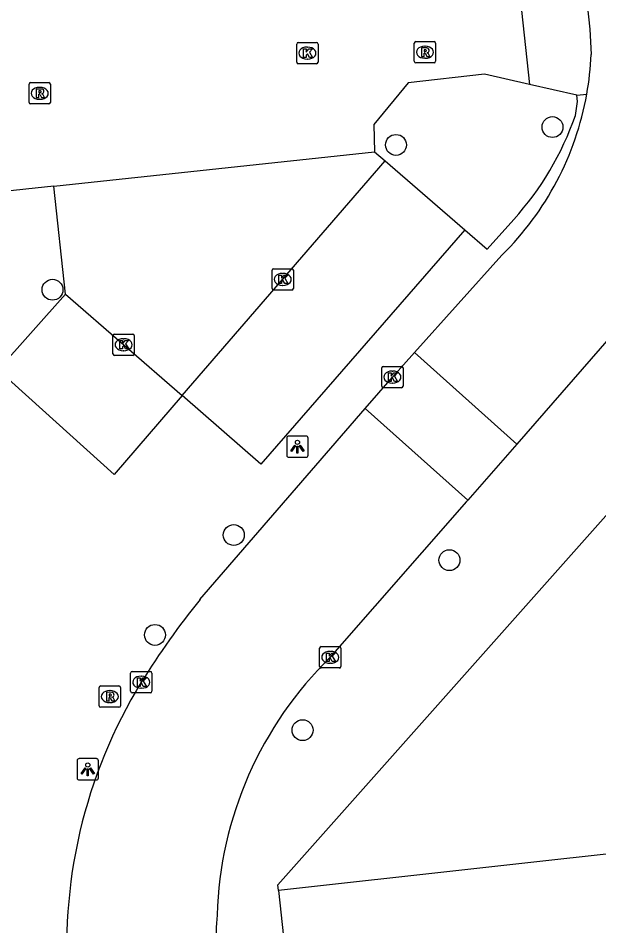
# Model space of a CAD drawing. Extents: x 160026 to 161302, y 384757 to 385701.
# Drawn here: x 161154.55 to 161181.72, y 384926.6 to 384969.11 of the extents above; entities that cross this region are included whole.
import ezdxf

# ---------------------------------------------------------------- set-up
doc = ezdxf.new("R2010")
doc.units = 0
for name, color, linetype in [('IMGEO_Boom', 7, 'Continuous'), ('IMGEO_Kolk', 7, 'Continuous'), ('IMGEO_Lichtpunt', 7, 'Continuous'), ('IMGEO_Parkeervlak_open', 7, 'Continuous'), ('IMGEO_Rijbaan_lokaal_open', 7, 'Continuous'), ('IMGEO_Rioolput', 7, 'Continuous'), ('IMGEO_Voetpad_open', 7, 'Continuous')]:
    doc.layers.add(name, color=color, linetype=linetype)

msp = doc.modelspace()

# ---------------------------------------------------------------- linework, layer by layer
at = {"layer": 'IMGEO_Boom'}
for centre in [(161179.554, 384964.01), (161172.231, 384963.176), (161156.159, 384956.394), (161164.64, 384944.906), (161174.732, 384943.731), (161160.953, 384940.229), (161167.859, 384935.771)]:
    msp.add_circle(centre, 0.489, dxfattribs=at)
at = {"layer": 'IMGEO_Kolk'}
for p, q in [((161167.584, 384967.049), (161167.584, 384967.901)), ((161167.659, 384967.975), (161168.511, 384967.975)), ((161168.072, 384967.755), (161168.097, 384967.755)), ((161168.585, 384967.901), (161168.585, 384967.049)), ((161168.095, 384967.195), (161168.07, 384967.195)), ((161168.511, 384966.975), (161167.659, 384966.975)), ((161166.506, 384957.379), (161167.358, 384957.379)), ((161166.431, 384956.453), (161166.431, 384957.305)), ((161166.919, 384957.159), (161166.944, 384957.159)), ((161167.432, 384957.305), (161167.432, 384956.453)), ((161166.942, 384956.599), (161166.917, 384956.599)), ((161167.358, 384956.379), (161166.506, 384956.379)), ((161158.982, 384953.393), (161158.982, 384954.245)), ((161159.057, 384954.319), (161159.909, 384954.319)), ((161159.47, 384954.099), (161159.495, 384954.099)), ((161159.983, 384954.245), (161159.983, 384953.393)), ((161159.493, 384953.539), (161159.468, 384953.539)), ((161159.909, 384953.319), (161159.057, 384953.319)), ((161171.563, 384951.877), (161171.563, 384952.729)), ((161171.638, 384952.803), (161172.49, 384952.803)), ((161172.564, 384952.729), (161172.564, 384951.877)), ((161172.051, 384952.583), (161172.076, 384952.583)), ((161172.074, 384952.023), (161172.049, 384952.023)), ((161172.49, 384951.803), (161171.638, 384951.803)), ((161168.653, 384938.754), (161168.653, 384939.606)), ((161168.728, 384939.68), (161169.58, 384939.68)), ((161169.654, 384939.606), (161169.654, 384938.754)), ((161169.141, 384939.46), (161169.166, 384939.46)), ((161169.58, 384938.68), (161168.728, 384938.68)), ((161169.164, 384938.9), (161169.139, 384938.9)), ((161159.811, 384937.59), (161159.811, 384938.442)), ((161159.886, 384938.516), (161160.738, 384938.516)), ((161160.299, 384938.296), (161160.324, 384938.296)), ((161160.812, 384938.442), (161160.812, 384937.59)), ((161160.738, 384937.516), (161159.886, 384937.516)), ((161160.322, 384937.736), (161160.297, 384937.736))]:
    msp.add_line(p, q, dxfattribs=at)
for points in [[(161167.584, 384967.049), (161167.584, 384967.901)], [(161167.659, 384967.975), (161168.511, 384967.975)], [(161167.905, 384967.675), (161168.028, 384967.675), (161168.028, 384967.524), (161168.158, 384967.675), (161168.322, 384967.675), (161168.176, 384967.524), (161168.329, 384967.275), (161168.177, 384967.275), (161168.092, 384967.439), (161168.028, 384967.372), (161168.028, 384967.275), (161167.905, 384967.275), (161167.905, 384967.675)], [(161168.585, 384967.901), (161168.585, 384967.049)], [(161168.511, 384966.975), (161167.659, 384966.975)], [(161166.506, 384957.379), (161167.358, 384957.379)], [(161166.431, 384956.453), (161166.431, 384957.305)], [(161166.752, 384957.079), (161166.875, 384957.079), (161166.875, 384956.928), (161167.005, 384957.079), (161167.169, 384957.079), (161167.023, 384956.928), (161167.176, 384956.679), (161167.024, 384956.679), (161166.939, 384956.843), (161166.875, 384956.776), (161166.875, 384956.679), (161166.752, 384956.679), (161166.752, 384957.079)], [(161167.432, 384957.305), (161167.432, 384956.453)], [(161167.358, 384956.379), (161166.506, 384956.379)], [(161158.982, 384953.393), (161158.982, 384954.245)], [(161159.057, 384954.319), (161159.909, 384954.319)], [(161159.303, 384954.019), (161159.426, 384954.019), (161159.426, 384953.868), (161159.556, 384954.019), (161159.72, 384954.019), (161159.574, 384953.868), (161159.727, 384953.619), (161159.575, 384953.619), (161159.49, 384953.783), (161159.426, 384953.716), (161159.426, 384953.619), (161159.303, 384953.619), (161159.303, 384954.019)], [(161159.983, 384954.245), (161159.983, 384953.393)], [(161159.909, 384953.319), (161159.057, 384953.319)], [(161171.563, 384951.877), (161171.563, 384952.729)], [(161171.638, 384952.803), (161172.49, 384952.803)], [(161172.564, 384952.729), (161172.564, 384951.877)], [(161171.884, 384952.503), (161172.007, 384952.503), (161172.007, 384952.352), (161172.137, 384952.503), (161172.301, 384952.503), (161172.155, 384952.352), (161172.308, 384952.103), (161172.156, 384952.103), (161172.071, 384952.267), (161172.007, 384952.2), (161172.007, 384952.103), (161171.884, 384952.103), (161171.884, 384952.503)], [(161172.49, 384951.803), (161171.638, 384951.803)], [(161168.653, 384938.754), (161168.653, 384939.606)], [(161168.728, 384939.68), (161169.58, 384939.68)], [(161169.654, 384939.606), (161169.654, 384938.754)], [(161168.974, 384939.38), (161169.097, 384939.38), (161169.097, 384939.229), (161169.227, 384939.38), (161169.391, 384939.38), (161169.245, 384939.229), (161169.398, 384938.98), (161169.246, 384938.98), (161169.161, 384939.144), (161169.097, 384939.077), (161169.097, 384938.98), (161168.974, 384938.98), (161168.974, 384939.38)], [(161169.58, 384938.68), (161168.728, 384938.68)], [(161159.811, 384937.59), (161159.811, 384938.442)], [(161159.886, 384938.516), (161160.738, 384938.516)], [(161160.812, 384938.442), (161160.812, 384937.59)], [(161160.132, 384938.216), (161160.255, 384938.216), (161160.255, 384938.065), (161160.385, 384938.216), (161160.549, 384938.216), (161160.403, 384938.065), (161160.556, 384937.816), (161160.404, 384937.816), (161160.319, 384937.98), (161160.255, 384937.913), (161160.255, 384937.816), (161160.132, 384937.816), (161160.132, 384938.216)], [(161160.738, 384937.516), (161159.886, 384937.516)]]:
    msp.add_lwpolyline(points, dxfattribs=at)
for centre, start, end in [((161167.661, 384967.899), 91.552, 178.448), ((161167.661, 384967.899), 91.552, 178.448), ((161168.509, 384967.899), 1.552, 88.448), ((161168.509, 384967.899), 1.552, 88.448), ((161167.661, 384967.051), 181.552, 268.448), ((161167.661, 384967.051), 181.552, 268.448), ((161168.509, 384967.051), 271.552, 358.448), ((161168.509, 384967.051), 271.552, 358.448), ((161166.508, 384957.303), 91.552, 178.448), ((161166.508, 384957.303), 91.552, 178.448), ((161167.356, 384957.303), 1.552, 88.448), ((161167.356, 384957.303), 1.552, 88.448), ((161166.508, 384956.455), 181.552, 268.448), ((161166.508, 384956.455), 181.552, 268.448), ((161167.356, 384956.455), 271.552, 358.448), ((161167.356, 384956.455), 271.552, 358.448), ((161159.059, 384954.243), 91.552, 178.448), ((161159.059, 384954.243), 91.552, 178.448), ((161159.907, 384954.243), 1.552, 88.448), ((161159.907, 384954.243), 1.552, 88.448), ((161159.059, 384953.395), 181.552, 268.448), ((161159.059, 384953.395), 181.552, 268.448), ((161159.907, 384953.395), 271.552, 358.448), ((161159.907, 384953.395), 271.552, 358.448), ((161171.64, 384952.727), 91.552, 178.448), ((161171.64, 384952.727), 91.552, 178.448), ((161172.488, 384952.727), 1.552, 88.448), ((161172.488, 384952.727), 1.552, 88.448), ((161171.64, 384951.879), 181.552, 268.448), ((161171.64, 384951.879), 181.552, 268.448), ((161172.488, 384951.879), 271.552, 358.448), ((161172.488, 384951.879), 271.552, 358.448), ((161168.73, 384939.604), 91.552, 178.448), ((161168.73, 384939.604), 91.552, 178.448), ((161169.578, 384939.604), 1.552, 88.448), ((161169.578, 384939.604), 1.552, 88.448), ((161168.73, 384938.756), 181.552, 268.448), ((161168.73, 384938.756), 181.552, 268.448), ((161169.578, 384938.756), 271.552, 358.448), ((161169.578, 384938.756), 271.552, 358.448), ((161159.888, 384938.44), 91.552, 178.448), ((161159.888, 384938.44), 91.552, 178.448), ((161160.736, 384938.44), 1.552, 88.448), ((161160.736, 384938.44), 1.552, 88.448), ((161159.888, 384937.592), 181.552, 268.448), ((161159.888, 384937.592), 181.552, 268.448), ((161160.736, 384937.592), 271.552, 358.448), ((161160.736, 384937.592), 271.552, 358.448)]:
    msp.add_arc(centre, 0.0765, start, end, dxfattribs=at)
for centre, major_axis, ratio, start_param, end_param in [((161168.071, 384967.475), (-0.387, 0.002), 0.722429, 4.712389, 7.853982), ((161168.096, 384967.475), (-0.39, 0.002), 0.717154, 1.570796, 4.712389), ((161166.918, 384956.879), (-0.387, 0.002), 0.722429, 4.712389, 7.853982), ((161166.943, 384956.879), (-0.39, 0.002), 0.717154, 1.570796, 4.712389), ((161159.469, 384953.819), (-0.387, 0.002), 0.722429, 4.712389, 7.853982), ((161159.494, 384953.819), (-0.39, 0.002), 0.717154, 1.570796, 4.712389), ((161172.05, 384952.303), (-0.387, 0.002), 0.722429, 4.712389, 7.853982), ((161172.075, 384952.303), (-0.39, 0.002), 0.717154, 1.570796, 4.712389), ((161169.14, 384939.18), (-0.387, 0.002), 0.722429, 4.712389, 7.853982), ((161169.165, 384939.18), (-0.39, 0.002), 0.717154, 1.570796, 4.712389), ((161160.298, 384938.016), (-0.387, 0.002), 0.722429, 4.712389, 7.853982), ((161160.323, 384938.016), (-0.39, 0.002), 0.717154, 1.570796, 4.712389)]:
    msp.add_ellipse(centre, major_axis=major_axis, ratio=ratio, start_param=start_param, end_param=end_param, dxfattribs=at)
at = {"layer": 'IMGEO_Lichtpunt'}
for p, q in [((161167.121, 384949.448), (161167.121, 384948.641)), ((161167.121, 384949.448), (161167.121, 384948.641)), ((161168.023, 384949.543), (161167.215, 384949.543)), ((161168.023, 384949.543), (161167.215, 384949.543)), ((161168.117, 384948.641), (161168.117, 384949.448)), ((161168.117, 384948.641), (161168.117, 384949.448)), ((161167.215, 384948.547), (161168.023, 384948.547)), ((161167.215, 384948.547), (161168.023, 384948.547)), ((161158.212, 384934.434), (161157.404, 384934.434)), ((161158.212, 384934.434), (161157.404, 384934.434)), ((161157.31, 384934.339), (161157.31, 384933.532)), ((161157.31, 384934.339), (161157.31, 384933.532)), ((161158.306, 384933.532), (161158.306, 384934.339)), ((161158.306, 384933.532), (161158.306, 384934.339)), ((161157.404, 384933.438), (161158.212, 384933.438)), ((161157.404, 384933.438), (161158.212, 384933.438))]:
    msp.add_line(p, q, dxfattribs=at)
for points in [[(161167.495, 384949.112), (161167.534, 384949.084), (161167.346, 384948.822), (161167.308, 384948.849), (161167.495, 384949.112)], [(161167.597, 384949.064), (161167.644, 384949.064), (161167.644, 384948.742), (161167.597, 384948.742), (161167.597, 384949.064)], [(161167.707, 384949.084), (161167.745, 384949.111), (161167.932, 384948.849), (161167.893, 384948.821), (161167.707, 384949.084)], [(161157.684, 384934.003), (161157.723, 384933.975), (161157.535, 384933.713), (161157.497, 384933.74), (161157.684, 384934.003)], [(161157.896, 384933.975), (161157.934, 384934.002), (161158.121, 384933.74), (161158.082, 384933.712), (161157.896, 384933.975)], [(161157.786, 384933.955), (161157.833, 384933.955), (161157.833, 384933.633), (161157.786, 384933.633), (161157.786, 384933.955)]]:
    msp.add_lwpolyline(points, dxfattribs=at)
for centre in [(161167.62, 384949.246), (161157.809, 384934.137)]:
    msp.add_circle(centre, 0.0994, dxfattribs=at)
for centre, start, end in [((161167.215, 384949.448), 90, 180), ((161167.215, 384949.448), 90, 180), ((161168.023, 384949.448), 0, 90), ((161168.023, 384949.448), 0, 90), ((161167.215, 384948.641), 180, 270), ((161167.215, 384948.641), 180, 270), ((161168.023, 384948.641), 270, 0), ((161168.023, 384948.641), 270, 360), ((161157.404, 384934.339), 90, 180), ((161157.404, 384934.339), 90, 180), ((161158.212, 384934.339), 0, 90), ((161158.212, 384934.339), 0, 90), ((161157.404, 384933.532), 180, 270), ((161157.404, 384933.532), 180, 270), ((161158.212, 384933.532), 270, 0), ((161158.212, 384933.532), 270, 360)]:
    msp.add_arc(centre, 0.0946, start, end, dxfattribs=at)
at = {"layer": 'IMGEO_Parkeervlak_open'}
msp.add_lwpolyline([(161171.723, 384962.424), (161175.447, 384959.193)], dxfattribs=at)
at = {"layer": 'IMGEO_Rijbaan_lokaal_open'}
for points in [[(161175.186, 385024.867), (161180.174, 384979.104), (161180.682, 384974.372), (161181.303, 384968.589), (161181.366, 384967.409)], [(161177.668, 384973.532), (161178.485, 384966.006)], [(161178.485, 384966.006), (161176.375, 384966.487), (161172.802, 384966.078), (161171.199, 384964.127), (161171.231, 384962.849)], [(161156.217, 384961.243), (161171.231, 384962.849)], [(161171.231, 384962.849), (161171.723, 384962.424)], [(161162.226, 384951.435), (161171.723, 384962.424)], [(161156.217, 384961.243), (161150.25, 384960.605)], [(161156.77, 384956.179), (161156.217, 384961.243)], [(161177.189, 384958.015), (161173.09, 384953.447)], [(161156.77, 384956.179), (161162.226, 384951.435)], [(161182.63, 384954.615), (161177.885, 384949.162)], [(161170.792, 384950.832), (161172.064, 384952.303), (161173.09, 384953.447)], [(161173.09, 384953.447), (161177.885, 384949.162)], [(161163.059, 384941.889), (161170.792, 384950.832)], [(161170.792, 384950.832), (161175.595, 384946.544)], [(161177.885, 384949.162), (161175.595, 384946.544)], [(161175.595, 384946.544), (161175.535, 384946.476), (161169.154, 384939.18)]]:
    msp.add_lwpolyline(points, dxfattribs=at)
for centre, radius, start, end in [((161167.416, 384968.018), 13.963, 349.8325, 357.5007), ((161167.316, 384968.031), 14.064, 314.5878, 349.8519), ((161194.175, 384916.909), 39.902, 141.242, 148.0641), ((161181.483, 384926.571), 17.635, 134.3554, 178.251), ((161180.539, 384925.629), 23.719, 148.5163, 185.2289), ((161182.763, 384925.7), 18.96, 175.7392, 185.0088)]:
    msp.add_arc(centre, radius, start, end, dxfattribs=at)
at = {"layer": 'IMGEO_Rioolput'}
for p, q in [((161173.161, 384968.016), (161174.013, 384968.016)), ((161173.086, 384967.09), (161173.086, 384967.942)), ((161173.574, 384967.796), (161173.599, 384967.796)), ((161174.087, 384967.942), (161174.087, 384967.09)), ((161173.597, 384967.236), (161173.572, 384967.236)), ((161174.013, 384967.016), (161173.161, 384967.016)), ((161155.058, 384965.166), (161155.058, 384966.018)), ((161155.133, 384966.092), (161155.985, 384966.092)), ((161155.546, 384965.872), (161155.571, 384965.872)), ((161156.059, 384966.018), (161156.059, 384965.166)), ((161155.985, 384965.092), (161155.133, 384965.092)), ((161155.569, 384965.312), (161155.544, 384965.312)), ((161158.415, 384937.841), (161159.267, 384937.841)), ((161158.34, 384936.915), (161158.34, 384937.767)), ((161158.828, 384937.621), (161158.853, 384937.621)), ((161159.341, 384937.767), (161159.341, 384936.915)), ((161158.851, 384937.061), (161158.826, 384937.061)), ((161159.267, 384936.841), (161158.415, 384936.841))]:
    msp.add_line(p, q, dxfattribs=at)
for points in [[(161173.161, 384968.016), (161174.013, 384968.016)], [(161173.086, 384967.09), (161173.086, 384967.942)], [(161173.675, 384967.714), (161173.423, 384967.716), (161173.423, 384967.316)], [(161173.601, 384967.635), (161173.547, 384967.635), (161173.547, 384967.554)], [(161174.087, 384967.942), (161174.087, 384967.09)], [(161173.423, 384967.316), (161173.547, 384967.316), (161173.547, 384967.478), (161173.558, 384967.478)], [(161173.547, 384967.554), (161173.599, 384967.554)], [(161173.605, 384967.449), (161173.676, 384967.316), (161173.816, 384967.316), (161173.751, 384967.442)], [(161174.013, 384967.016), (161173.161, 384967.016)], [(161155.058, 384965.166), (161155.058, 384966.018)], [(161155.133, 384966.092), (161155.985, 384966.092)], [(161156.059, 384966.018), (161156.059, 384965.166)], [(161155.647, 384965.79), (161155.395, 384965.792), (161155.395, 384965.392)], [(161155.395, 384965.392), (161155.519, 384965.392), (161155.519, 384965.554), (161155.53, 384965.554)], [(161155.573, 384965.711), (161155.519, 384965.711), (161155.519, 384965.63)], [(161155.519, 384965.63), (161155.571, 384965.63)], [(161155.577, 384965.525), (161155.648, 384965.392), (161155.788, 384965.392), (161155.723, 384965.518)], [(161155.985, 384965.092), (161155.133, 384965.092)], [(161158.415, 384937.841), (161159.267, 384937.841)], [(161158.34, 384936.915), (161158.34, 384937.767)], [(161158.929, 384937.539), (161158.677, 384937.541), (161158.677, 384937.141)], [(161158.855, 384937.46), (161158.801, 384937.46), (161158.801, 384937.379)], [(161158.801, 384937.379), (161158.853, 384937.379)], [(161159.341, 384937.767), (161159.341, 384936.915)], [(161158.677, 384937.141), (161158.801, 384937.141), (161158.801, 384937.303), (161158.812, 384937.303)], [(161158.859, 384937.274), (161158.93, 384937.141), (161159.07, 384937.141), (161159.005, 384937.267)], [(161159.267, 384936.841), (161158.415, 384936.841)]]:
    msp.add_lwpolyline(points, dxfattribs=at)
for centre, radius, start, end in [((161173.163, 384967.94), 0.0765, 91.552, 178.448), ((161173.163, 384967.94), 0.0765, 91.552, 178.448), ((161174.011, 384967.94), 0.0765, 1.552, 88.448), ((161174.011, 384967.94), 0.0765, 1.552, 88.448), ((161173.583, 384967.743), 0.19, 274.7715, 282.9687), ((161173.607, 384967.539), 0.0964, 77.0061, 93.1865), ((161173.621, 384967.596), 0.0378, 276.6634, 79.6772), ((161173.674, 384967.604), 0.109, 350.3612, 89.416), ((161173.672, 384967.604), 0.112, 277.5842, 350.9817), ((161173.557, 384967.425), 0.0533, 26.0293, 88.6989), ((161173.656, 384967.389), 0.108, 29.5134, 73.7905), ((161173.163, 384967.092), 0.0765, 181.552, 268.448), ((161173.163, 384967.092), 0.0765, 181.552, 268.448), ((161174.011, 384967.092), 0.0765, 271.552, 358.448), ((161174.011, 384967.092), 0.0765, 271.552, 358.448), ((161155.135, 384966.016), 0.0765, 91.552, 178.448), ((161155.135, 384966.016), 0.0765, 91.552, 178.448), ((161155.983, 384966.016), 0.0765, 1.552, 88.448), ((161155.983, 384966.016), 0.0765, 1.552, 88.448), ((161155.529, 384965.501), 0.0533, 26.0293, 88.6989), ((161155.555, 384965.819), 0.19, 274.7715, 282.9687), ((161155.579, 384965.615), 0.0964, 77.0061, 93.1865), ((161155.593, 384965.672), 0.0378, 276.6634, 79.6772), ((161155.646, 384965.68), 0.109, 350.3612, 89.416), ((161155.644, 384965.68), 0.112, 277.5842, 350.9817), ((161155.628, 384965.465), 0.108, 29.5134, 73.7905), ((161155.135, 384965.168), 0.0765, 181.552, 268.448), ((161155.135, 384965.168), 0.0765, 181.552, 268.448), ((161155.983, 384965.168), 0.0765, 271.552, 358.448), ((161155.983, 384965.168), 0.0765, 271.552, 358.448), ((161158.417, 384937.765), 0.0765, 91.552, 178.448), ((161158.417, 384937.765), 0.0765, 91.552, 178.448), ((161159.265, 384937.765), 0.0765, 1.552, 88.448), ((161159.265, 384937.765), 0.0765, 1.552, 88.448), ((161158.837, 384937.568), 0.19, 274.7715, 282.9687), ((161158.861, 384937.364), 0.0964, 77.0061, 93.1865), ((161158.875, 384937.421), 0.0378, 276.6634, 79.6772), ((161158.928, 384937.429), 0.109, 350.3612, 89.416), ((161158.926, 384937.429), 0.112, 277.5842, 350.9817), ((161158.811, 384937.25), 0.0533, 26.0293, 88.6989), ((161158.91, 384937.214), 0.108, 29.5134, 73.7905), ((161158.417, 384936.917), 0.0765, 181.552, 268.448), ((161158.417, 384936.917), 0.0765, 181.552, 268.448), ((161159.265, 384936.917), 0.0765, 271.552, 358.448), ((161159.265, 384936.917), 0.0765, 271.552, 358.448)]:
    msp.add_arc(centre, radius, start, end, dxfattribs=at)
for centre, major_axis, ratio, start_param, end_param in [((161173.573, 384967.516), (-0.387, 0.002), 0.722429, 4.712389, 7.853982), ((161173.598, 384967.516), (-0.39, 0.002), 0.717154, 1.570796, 4.712389), ((161155.545, 384965.592), (-0.387, 0.002), 0.722429, 4.712389, 7.853982), ((161155.57, 384965.592), (-0.39, 0.002), 0.717154, 1.570796, 4.712389), ((161158.827, 384937.341), (-0.387, 0.002), 0.722429, 4.712389, 7.853982), ((161158.852, 384937.341), (-0.39, 0.002), 0.717154, 1.570796, 4.712389)]:
    msp.add_ellipse(centre, major_axis=major_axis, ratio=ratio, start_param=start_param, end_param=end_param, dxfattribs=at)
at = {"layer": 'IMGEO_Voetpad_open'}
for points in [[(161180.693, 384965.502), (161178.485, 384966.006)], [(161180.624, 384964.558), (161180.731, 384965.211), (161180.693, 384965.502)], [(161180.693, 384965.502), (161181.16, 384965.553)], [(161175.447, 384959.193), (161176.504, 384958.288), (161177.739, 384959.685)], [(161175.447, 384959.193), (161165.908, 384948.232), (161162.226, 384951.435)], [(161162.226, 384951.435), (161159.036, 384947.743), (161153.604, 384952.638), (161156.77, 384956.179)], [(161166.733, 384928.263), (161166.705, 384928.52), (161185.041, 384949.185), (161189.619, 384954.815)], [(161212.578, 384933.342), (161166.733, 384928.263)], [(161166.733, 384928.263), (161167.201, 384923.926)]]:
    msp.add_lwpolyline(points, dxfattribs=at)
msp.add_arc((161167.305, 384969.153), 14.089, 317.7793, 340.9664, dxfattribs=at)

doc.saveas('drawing.dxf')
